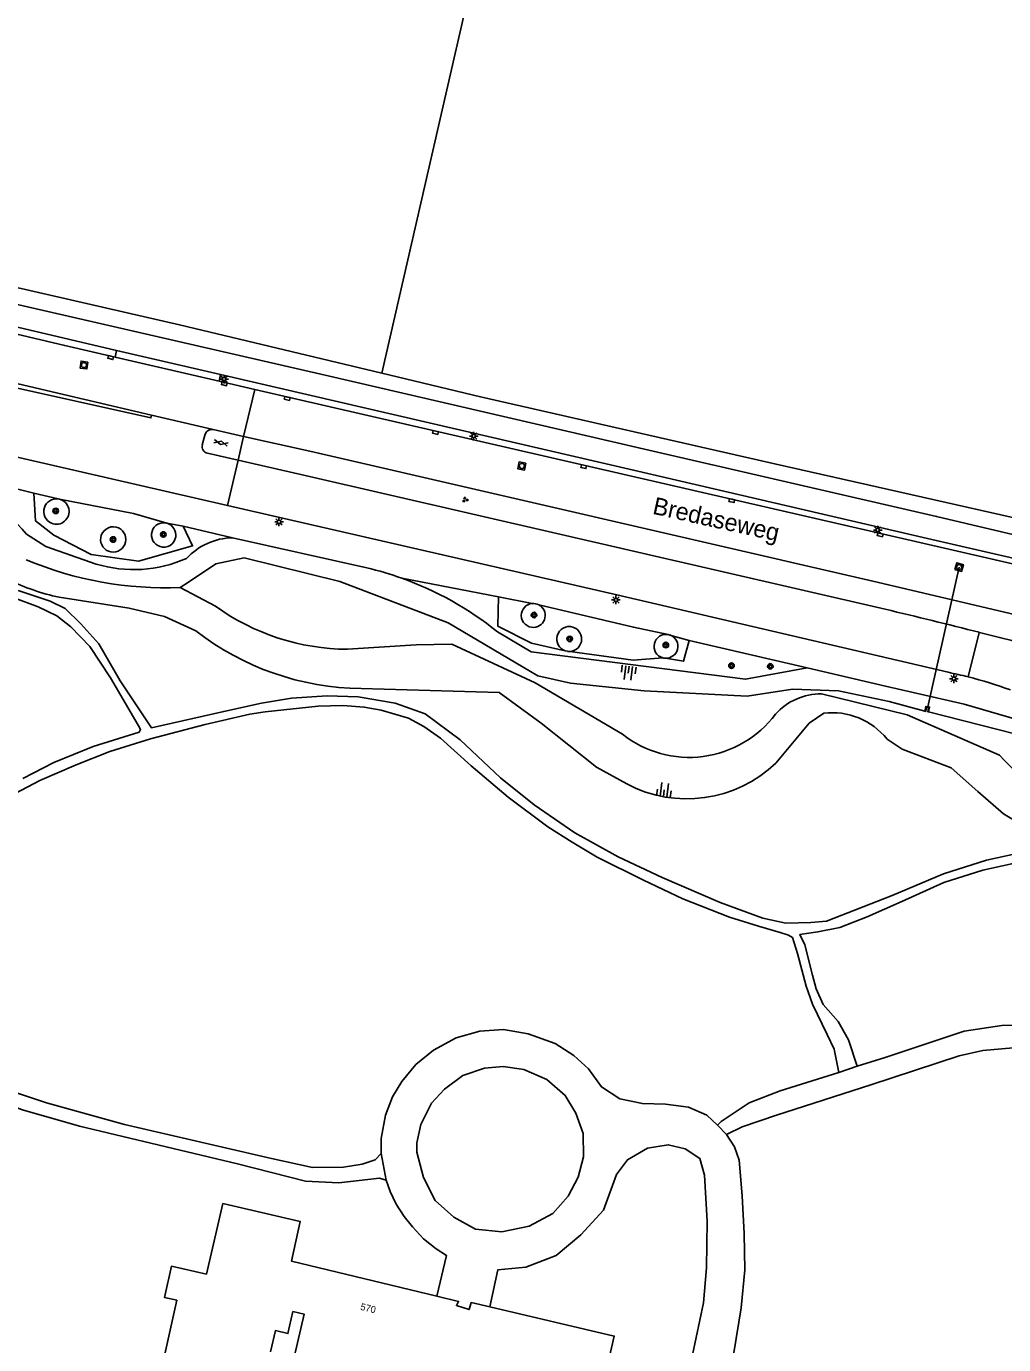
# Model space of a CAD drawing. Extents: x 124000 to 129000, y 395500 to 397503.
# Drawn here: x 128472.6 to 128613.9, y 397083.8 to 397274.5 of the extents above; entities that cross this region are included whole.
import ezdxf

# ---------------------------------------------------------------- set-up
doc = ezdxf.new("R2010")
doc.units = 0
for name, color, linetype in [('gg-afsc-lijn draadraster', 7, 'Continuous'), ('gg-anno-huisnummerreeks BGT', 7, 'Continuous'), ('gg-anno-openbare ruimte label', 7, 'Continuous'), ('gg-bbg-hoofdgebouw', 7, 'Continuous'), ('gg-bbg-onder overbouw', 7, 'Continuous'), ('gg-knt-BGT kruinlijn', 7, 'Continuous'), ('gg-knt-bovenkant onderkant talud', 7, 'Continuous'), ('gg-knt-onverhard', 7, 'Continuous'), ('gg-knt-verharding', 7, 'Continuous'), ('gg-knt-verharding nz', 7, 'Continuous'), ('gg-kwrk-duiker nz buis', 7, 'Continuous'), ('gg-kwrk-uitstroombak niveau min 01', 7, 'Continuous'), ('gt-grn-groengrens', 7, 'Continuous'), ('gt-grn-weggrens', 7, 'Continuous'), ('gt-symb-boom', 7, 'Continuous'), ('gt-symb-gesloten verharding', 7, 'Continuous'), ('gt-symb-groenvak', 7, 'Continuous'), ('gt-symb-kolk', 7, 'Continuous'), ('gt-symb-lichtmast', 7, 'Continuous'), ('gt-symb-rioolschacht', 7, 'Continuous'), ('gt-symb-talud symbool', 7, 'Continuous')]:
    doc.layers.add(name, color=color, linetype=linetype)

# ---------------------------------------------------------------- blocks, each defined once
blk = doc.blocks.new('gt0-BOOM')
at = {"layer": 'gt-symb-boom'}
for radius in [0.4, 0.2]:
    blk.add_circle((0, 0), radius, dxfattribs=at)
blk = doc.blocks.new('gt0-RS')
at = {"layer": 'gt-symb-rioolschacht'}
blk.add_lwpolyline([(-0.5, -0.5), (0.5, -0.5), (0.5, 0.5), (-0.5, 0.5)], close=True, dxfattribs=at)
blk.add_circle((0, 0), 0.375, dxfattribs=at)
blk = doc.blocks.new('gt0-KOLK')
at = {"layer": 'gt-symb-kolk'}
blk.add_lwpolyline([(0, 0), (0.38, 0), (0.38, 0.4), (-0.38, 0.4), (-0.38, 0), (0, 0)], dxfattribs=at)
blk = doc.blocks.new('gt0-GESVH1')
at = {"layer": 'gt-symb-gesloten verharding'}
for p, q in [((-0.99, -0.26), (0.01, 0.24)), ((0.01, -0.26), (-0.99, 0.24)), ((0.01, 0.24), (1.01, -0.26)), ((1.01, 0.24), (0.01, -0.26))]:
    blk.add_line(p, q, dxfattribs=at)
blk = doc.blocks.new('gt0-LMAST')
at = {"layer": 'gt-symb-lichtmast'}
for p, q in [((-0.18, 0.17), (-0.45, 0.44)), ((-0.01, 0.25), (-0.01, 0.62)), ((0.17, 0.17), (0.44, 0.44)), ((-0.26, 0), (-0.63, 0)), ((-0.18, -0.18), (-0.45, -0.45)), ((-0.01, -0.25), (-0.01, -0.63)), ((0.44, -0.45), (0.17, -0.18)), ((0.24, 0), (0.62, 0))]:
    blk.add_line(p, q, dxfattribs=at)
blk.add_circle((-0.01, 0), 0.25, dxfattribs=at)
blk = doc.blocks.new('gt0-GRVAK')
at = {"layer": 'gt-symb-groenvak'}
for p, q in [((-0.11, 0.19), (-0.23, 0.24)), ((-0.18, 0.15), (0.09, 0.15)), ((-0.09, 0.21), (-0.16, 0.32)), ((-0.05, 0.21), (-0.05, 0.39)), ((0, 0.21), (0.06, 0.32)), ((0.01, 0.19), (0.13, 0.24)), ((0.26, -0.05), (0.2, 0.06)), ((0.3, -0.05), (0.3, 0.13)), ((0.35, -0.05), (0.41, 0.06)), ((-0.25, -0.23), (-0.36, -0.18)), ((-0.32, -0.26), (-0.05, -0.26)), ((-0.23, -0.21), (-0.29, -0.09)), ((-0.18, -0.2), (-0.18, -0.02)), ((-0.14, -0.21), (-0.07, -0.09)), ((-0.12, -0.23), (0, -0.18)), ((0.24, -0.07), (0.12, -0.02)), ((0.17, -0.11), (0.44, -0.11)), ((0.37, -0.07), (0.49, -0.02))]:
    blk.add_line(p, q, dxfattribs=at)
blk = doc.blocks.new('gt0-TALUD_1')
at = {"layer": 'gt-symb-talud symbool'}
for p, q in [((-1, -1), (-1, 0)), ((-0.5, -2), (-0.5, 0)), ((0, -1), (0, 0)), ((0.5, -2), (0.5, 0)), ((1, -1), (1, 0))]:
    blk.add_line(p, q, dxfattribs=at)

msp = doc.modelspace()

# ---------------------------------------------------------------- linework, layer by layer
at = {"layer": 'gg-afsc-lijn draadraster'}
for points in [[(128477.32, 397191.92), (128487.45, 397190.32), (128492.54, 397189.14), (128497.07, 397187.07)], [(128559.42, 397164.89), (128555.02, 397167.34), (128547.03, 397173.69), (128540.95, 397178.15), (128521, 397178.71)], [(128587.9, 397175.14), (128585.78, 397173.68), (128580.97, 397167.92)], [(128613.93, 397160.56), (128610.2, 397163.79), (128606.32, 397167.21), (128599.26, 397169.95), (128597.07, 397171.39)]]:
    msp.add_lwpolyline(points, dxfattribs=at)
for centre, radius, start, end in [((128483.66, 397222.08), 30.82, 243.6083, 258.1309), ((128521.37, 397218.18), 39.47, 232.0031, 269.4629), ((128589.11, 397165), 10.21, 38.7745, 96.8233), ((128568.1, 397181.29), 18.55, 242.1067, 313.895), ((128626.98, 397181.6), 24.76, 238.2003, 268.8804)]:
    msp.add_arc(centre, radius, start, end, dxfattribs=at)
at = {"layer": 'gg-bbg-hoofdgebouw'}
msp.add_line((128501, 397104.19), (128498.63, 397093.97), dxfattribs=at)
for points in [[(128531.95, 397090.76), (128510.93, 397095.82), (128512.19, 397101.59), (128501, 397104.19)], [(128498.63, 397093.97), (128493.55, 397095.12), (128492.53, 397090.59), (128494.32, 397090.19), (128489.95, 397070.49)], [(128539.63, 397089.22), (128536.92, 397089.86), (128536.64, 397088.84), (128534.78, 397089.42), (128535.08, 397090.01), (128531.95, 397090.76)], [(128556.68, 397080.98), (128557.61, 397085), (128539.63, 397089.22)]]:
    msp.add_lwpolyline(points, dxfattribs=at)
at = {"layer": 'gg-bbg-onder overbouw'}
msp.add_lwpolyline([(128507.89, 397082.73), (128508.6, 397085.79), (128510.4, 397085.37), (128511.13, 397088.56), (128512.75, 397088.18), (128511.31, 397081.94)], dxfattribs=at)
at = {"layer": 'gg-knt-BGT kruinlijn'}
msp.add_line((128521.81, 397196.18), (128502.4, 397200.53), dxfattribs=at)
for points in [[(128482.66, 397196.72), (128475.38, 397199.28), (128472.57, 397201.05)], [(128585.5, 397181.68), (128576.61, 397180.04), (128545.61, 397184.01), (128540.7, 397186.92)], [(128687.56, 397151.82), (128660.72, 397158.32), (128641.12, 397163.98), (128632.14, 397167.93), (128619.67, 397173.12), (128608.24, 397176.45), (128596.82, 397179.05), (128585.5, 397181.68)]]:
    msp.add_lwpolyline(points, dxfattribs=at)
for centre, radius, start, end in [((128445.61, 397178.68), 35.04, 39.6808, 64.0708), ((128502.56, 397191.25), 9.27, 91.0296, 137.2867), ((128488.1, 397214.64), 18.73, 253.0995, 294.1022), ((128510.73, 397149.73), 47.75, 70.2489, 76.5835), ((128510.69, 397149.57), 47.92, 51.2309, 70.2737)]:
    msp.add_arc(centre, radius, start, end, dxfattribs=at)
at = {"layer": 'gg-knt-bovenkant onderkant talud'}
msp.add_line((128499.93, 397190.61), (128494.84, 397193.32), dxfattribs=at)
for points in [[(128602.54, 397175.43), (128597.38, 397176.83), (128590.03, 397178.38), (128583.39, 397178.6), (128576.81, 397177.62), (128561.92, 397178.36), (128551.28, 397179.5), (128546.56, 397180.52), (128533.57, 397188.19), (128517.91, 397194.17), (128504.09, 397197.6), (128499.99, 397196.75), (128496.04, 397194.08), (128494.84, 397193.32)], [(128558.79, 397172.09), (128546.17, 397179.52), (128534.09, 397185.1), (128528.94, 397185.02), (128519.02, 397184.39)], [(128587.59, 397177.96), (128599.96, 397174.89), (128613.35, 397169.06)], [(128686.85, 397149.96), (128686.83, 397150.48), (128651.01, 397159.07), (128642.17, 397161.48), (128633.63, 397165.03), (128620.67, 397170.84), (128603.07, 397175.32)]]:
    msp.add_lwpolyline(points, dxfattribs=at)
for centre, radius, start, end in [((128492.75, 397245.34), 52.07, 247.1834, 272.3038), ((128519.2, 397217.38), 32.99, 234.2517, 269.694), ((128587.6, 397168.98), 8.98, 90.0587, 137.9142), ((128568.44, 397184.34), 15.6, 231.7684, 323.2077), ((128630.65, 397183.78), 22.71, 220.3868, 260.5463)]:
    msp.add_arc(centre, radius, start, end, dxfattribs=at)
at = {"layer": 'gg-knt-onverhard'}
for points in [[(128471.37, 397192.9), (128476.03, 397191.34), (128478.17, 397190.27), (128480.47, 397188.08), (128483.04, 397185.18), (128486.15, 397179.82), (128490.65, 397173.03), (128501.13, 397175.39), (128506.59, 397176.57), (128510.93, 397177.32), (128516.07, 397177.64)], [(128472.06, 397165.68), (128476.56, 397167.98), (128482.24, 397170.31), (128488.91, 397172.39), (128489.09, 397172.76), (128488.76, 397173.4), (128484.72, 397180.26), (128481.77, 397184.78), (128479.01, 397187.63), (128477, 397189.21), (128474.26, 397190.51), (128470.64, 397191.9)], [(128516.07, 397177.64), (128520.55, 397177.52), (128525.91, 397176.61), (128530.24, 397175.05), (128535.33, 397171.3), (128541.17, 397165.78), (128546.04, 397161.87), (128551.89, 397157.8), (128558.16, 397154.34), (128564.52, 397151.34), (128572.93, 397147.73), (128579.11, 397145.47), (128582.44, 397144.73), (128586.02, 397144.86), (128588.31, 397145.05), (128597.79, 397148.74), (128605.23, 397151.91), (128611.44, 397153.89), (128617.62, 397155.2)], [(128590.07, 397123.14), (128589.43, 397126.51), (128588.39, 397128.65), (128586.28, 397133.03), (128585.38, 397135.66), (128584.13, 397140.37), (128583.4, 397142.66), (128582.82, 397143.03), (128581.6, 397143.39), (128578.45, 397144.3), (128574.26, 397145.63), (128567.52, 397148.28), (128561.82, 397150.98), (128555.13, 397154.31), (128551.52, 397156.49), (128548, 397158.69), (128542.28, 397162.97), (128536.92, 397167.5), (128532.48, 397171.51), (128530.07, 397173.19), (128527.86, 397174.42), (128523.87, 397175.57), (128521.44, 397176.01), (128518.37, 397176.24), (128514.78, 397176.13), (128507.09, 397175.31), (128504.87, 397174.99), (128498.44, 397173.51), (128490.51, 397171.44), (128484.66, 397169.6), (128479.77, 397167.67), (128474.54, 397165.41), (128470.93, 397163.51)], [(128616.63, 397153.67), (128610.94, 397152.42), (128605.3, 397150.66), (128599.21, 397147.87), (128594.2, 397145.67), (128590.22, 397144.14), (128587.07, 397143.49), (128584.45, 397143.13), (128585.15, 397141.6), (128586.28, 397137.25), (128586.83, 397135.23), (128587.84, 397132.96), (128589.98, 397130.52), (128591.51, 397127.86), (128592.76, 397124.06)]]:
    msp.add_lwpolyline(points, dxfattribs=at)
at = {"layer": 'gg-knt-verharding'}
for p, q in [((128485.4, 397226.65), (128485.62, 397227.64)), ((128485.62, 397227.64), (128500.65, 397224.16)), ((128500.44, 397223.17), (128485.4, 397226.65)), ((128500.44, 397223.17), (128500.65, 397224.16)), ((128505.6, 397221.98), (128500.44, 397223.17)), ((128499.6, 397216.17), (128504, 397215.19)), ((128498.02, 397213.98), (128498.42, 397215.5)), ((128503.22, 397211.73), (128504, 397215.19)), ((128503.22, 397211.73), (128498.78, 397212.74)), ((128592.76, 397124.06), (128590.07, 397123.14)), ((128572.52, 397115.54), (128573.86, 397114.15)), ((128523.89, 397111.41), (128524.61, 397107.55))]:
    msp.add_line(p, q, dxfattribs=at)
for points in [[(128501.67, 397205.18), (128459.06, 397214.97), (128413.33, 397225.49), (128413.3, 397225.31), (128406.94, 397226.75), (128401.32, 397228.07), (128380.32, 397232.93), (128358.86, 397237.85), (128316, 397247.76), (128293.57, 397252.91)], [(128394.51, 397252.01), (128432.44, 397243.29), (128472.74, 397233.95), (128515.79, 397224.03), (128561.35, 397213.48), (128604.22, 397203.61), (128627.3, 397198.17)], [(128403.41, 397246.56), (128431.5, 397240.07), (128472.1, 397230.78), (128485.62, 397227.64)], [(128485.4, 397226.65), (128478.11, 397228.34), (128467.48, 397230.85), (128403.18, 397245.65)], [(128448.25, 397228.1), (128471.37, 397222.77), (128490.68, 397218.28)], [(128490.68, 397218.28), (128490.59, 397217.85), (128471.27, 397222.19), (128469.51, 397222.46), (128450.68, 397223.91), (128447.46, 397224.62)], [(128500.65, 397224.16), (128560.4, 397210.32), (128602.93, 397200.42), (128623.91, 397195.6), (128630.71, 397194.19)], [(128654.03, 397190.43), (128653.17, 397190.54), (128652.29, 397190.69), (128651.3, 397190.79), (128651.32, 397190.99), (128642.56, 397191.81), (128639.15, 397192.15), (128632.62, 397192.77), (128630.47, 397193.2), (128617.53, 397196.2), (128505.6, 397221.98)], [(128684.1, 397173.63), (128659.14, 397179.38), (128618.13, 397188.8), (128595.64, 397194.09), (128513.59, 397213.04), (128504, 397215.19)], [(128596.8, 397190.18), (128512.88, 397209.55), (128503.22, 397211.73)], [(128605.9, 397181.06), (128557.99, 397192.24), (128501.67, 397205.18)], [(128679.66, 397138.05), (128667.11, 397135.23), (128651.87, 397132.26), (128642.12, 397131.05), (128632.51, 397130.17), (128618.15, 397130.02), (128613.68, 397129.93), (128608.2, 397129.14), (128596.8, 397125.33), (128592.76, 397124.06)], [(128573.86, 397114.15), (128576.11, 397115.28), (128581.09, 397116.99), (128594.74, 397121.38), (128607.48, 397125.56), (128610.91, 397126.31), (128616.43, 397126.8), (128626.76, 397126.85), (128637.51, 397127.22), (128653.06, 397129.1), (128665.62, 397131.35), (128680.66, 397135.14)], [(128523.89, 397111.41), (128523.03, 397110.5), (128521.16, 397109.86), (128518.43, 397109.43), (128513.97, 397109.42), (128508.03, 397110.71), (128486.77, 397115.64), (128475.47, 397118.74), (128466.53, 397121.73), (128454.96, 397126.66), (128441, 397133.07)], [(128436.01, 397116.99), (128436.21, 397119.95), (128437.19, 397123.53), (128439.15, 397128.28), (128440.28, 397129.53), (128441.26, 397130.08), (128442.21, 397130.3), (128458.89, 397122.59), (128465.47, 397120.07), (128472.01, 397117.72), (128480.25, 397115.36), (128503.12, 397109.92), (128512.93, 397107.44), (128517.75, 397107.18), (128523.64, 397107.87), (128524.61, 397107.55)], [(128572.52, 397115.54), (128571.01, 397116.98), (128568.33, 397118.11), (128565.01, 397118.54), (128561.69, 397118.64), (128558.42, 397119.34), (128555.75, 397121.05), (128553.87, 397123.68), (128551.78, 397125.61), (128549.05, 397127.32), (128545.15, 397128.72), (128541.61, 397129.36), (128538.18, 397129.14), (128534.76, 397128.18), (128531.44, 397126.36), (128528.92, 397124.32), (128526.89, 397121.86), (128525.55, 397119.61), (128524.53, 397116.98), (128523.89, 397113.61), (128523.89, 397111.41)], [(128529.05, 397112.96), (128529.64, 397115.64), (128531.19, 397118.7), (128533.06, 397120.73), (128535.69, 397122.71), (128538.85, 397123.79), (128541.52, 397124), (128544.52, 397123.57), (128547.84, 397122.12), (128550.52, 397119.82), (128552.07, 397117.25), (128553.09, 397114.3), (128553.14, 397110.93), (128552.39, 397107.98), (128550.95, 397105.25), (128548.7, 397102.73), (128545.32, 397100.91), (128541.36, 397100.1), (128537.56, 397100.48), (128534.4, 397102.19), (128531.72, 397104.6), (128530.01, 397107.93), (128529.05, 397111.62), (128529.05, 397112.96)], [(128590.07, 397123.14), (128581.62, 397120.47), (128577.12, 397118.76), (128573.05, 397116.03), (128572.52, 397115.54)], [(128539.63, 397089.22), (128540.77, 397094.59), (128544.8, 397094.96), (128549.2, 397096.65), (128552.76, 397099.65), (128556.04, 397103.21), (128557.92, 397108.37), (128559.51, 397110.53), (128562.41, 397112.21), (128565.41, 397112.68), (128567.85, 397112.12), (128570, 397110.71), (128570.66, 397108.28), (128571.03, 397101.62), (128570.94, 397094.87)], [(128570.94, 397094.87), (128570.5, 397089.82), (128567.88, 397077.25), (128573.32, 397076.13), (128574.91, 397082.6), (128575.94, 397089.07), (128576.5, 397094.6), (128576.41, 397099.85), (128576.13, 397105.29), (128575.66, 397110.45), (128575, 397112.41), (128573.86, 397114.15)], [(128524.61, 397107.55), (128525.2, 397105.94), (128526.05, 397104.07), (128527.23, 397102.3), (128528.41, 397100.8), (128530.01, 397099.09), (128531.84, 397097.64), (128533.34, 397096.68), (128531.95, 397090.76)]]:
    msp.add_lwpolyline(points, dxfattribs=at)
for centre, radius, start, end in [((128499.39, 397215.18), 1.02, 78.0851, 161.6871), ((128498.99, 397213.72), 1, 164.7446, 257.6821), ((128326.03, 396058.28), 1163.84, 75.85668, 76.54672), ((128326.67, 396061.02), 1161.02, 74.58159, 75.85391), ((128593.72, 397120.86), 61.41, 75.7983, 78.5657), ((128593.79, 397121.28), 60.99, 69.7497, 75.7644)]:
    msp.add_arc(centre, radius, start, end, dxfattribs=at)
at = {"layer": 'gg-knt-verharding nz'}
msp.add_line((128608.79, 397180.4), (128610.41, 397186.83), dxfattribs=at)
at = {"layer": 'gg-kwrk-duiker nz buis'}
msp.add_line((128602.95, 397176.06), (128607.49, 397196.28), dxfattribs=at)
at = {"layer": 'gg-kwrk-uitstroombak niveau min 01'}
for points in [[(128602.54, 397175.43), (128602.68, 397176.11), (128603.21, 397176.01), (128603.07, 397175.32)], [(128603.07, 397175.32), (128602.95, 397175.35), (128603.06, 397175.9), (128602.77, 397175.95), (128602.66, 397175.4), (128602.54, 397175.43)]]:
    msp.add_lwpolyline(points, dxfattribs=at)
at = {"layer": 'gt-grn-groengrens'}
for p, q in [((128542.02, 397303.04), (128523.97, 397224.33)), ((128460.93, 397210.19), (128473.67, 397206.98)), ((128477.17, 397206.14), (128473.67, 397206.98)), ((128477.37, 397206.1), (128477.17, 397206.14)), ((128495.24, 397202.18), (128492.91, 397202.61)), ((128495.24, 397202.18), (128502.4, 397200.53)), ((128540.87, 397191.96), (128526.87, 397194.67)), ((128540.87, 397191.96), (128545.74, 397191)), ((128565.63, 397186.45), (128565.41, 397186.51)), ((128565.63, 397186.45), (128568.44, 397185.67)), ((128568.44, 397185.67), (128585.5, 397181.68)), ((128550.85, 397184.09), (128550.53, 397184.16))]:
    msp.add_line(p, q, dxfattribs=at)
for points in [[(128523.97, 397224.33), (128494.7, 397231.32), (128452.02, 397241.13), (128407.53, 397251.09), (128392.55, 397254.67)], [(128746.9, 397173.55), (128735.54, 397177.43), (128728.06, 397182.86), (128708.04, 397185.99), (128698.22, 397188.29), (128682.94, 397193.52), (128657.74, 397198.84), (128638.86, 397198.75), (128626.76, 397200.86), (128581.02, 397211.16), (128538.25, 397220.92), (128523.97, 397224.33)], [(128473.67, 397206.98), (128473.88, 397202.98), (128476.55, 397200.88), (128481.94, 397198.12), (128488.81, 397197.14), (128496.61, 397199.34), (128495.24, 397202.18)], [(128492.91, 397202.61), (128488.07, 397204.03), (128477.37, 397206.1)], [(128550.53, 397184.16), (128545.65, 397185.29), (128540.76, 397187.73), (128540.87, 397191.96)], [(128546.69, 397190.82), (128560.39, 397187.57), (128565.41, 397186.51)], [(128568.44, 397185.67), (128567.62, 397182.64), (128565, 397183.09)], [(128550.85, 397184.09), (128560.35, 397182.8), (128564.61, 397183.16)], [(128565, 397183.09), (128564.8, 397183.11), (128564.61, 397183.16)]]:
    msp.add_lwpolyline(points, dxfattribs=at)
for centre, radius, start, end in [((128476.92, 397204.32), 1.84, 82.3157, 161.5967), ((128476.92, 397204.32), 1.84, 247.4333, 75.8451), ((128476.92, 397204.32), 1.84, 161.6345, 247.4201), ((128492.43, 397200.92), 1.76, 73.9697, 252.5819), ((128492.43, 397200.92), 1.76, 350.5812, 73.97), ((128485.13, 397200.28), 1.83, 160.4649, 248.3784), ((128485.13, 397200.28), 1.83, 64.7678, 160.4396), ((128485.13, 397200.28), 1.83, 248.4081, 64.7555), ((128492.43, 397200.92), 1.76, 252.6353, 350.625), ((128545.89, 397189.28), 1.73, 95.1026, 180.8797), ((128545.89, 397189.26), 1.75, 62.8008, 94.9731), ((128545.89, 397189.28), 1.73, 273.2857, 62.6564), ((128545.89, 397189.28), 1.73, 180.8077, 273.3028), ((128551.09, 397185.87), 1.8, 72.6699, 164.6819), ((128551.09, 397185.87), 1.8, 262.4393, 72.6765), ((128551.09, 397185.87), 1.8, 164.6477, 251.7313), ((128565.09, 397184.81), 1.73, 79.3287, 253.8647), ((128565.09, 397184.81), 1.73, 344.8604, 71.976), ((128565.09, 397184.81), 1.72, 266.8107, 344.8717)]:
    msp.add_arc(centre, radius, start, end, dxfattribs=at)
at = {"layer": 'gt-grn-weggrens'}
for p, q in [((128504, 397215.19), (128505.6, 397221.98)), ((128499.6, 397216.17), (128490.68, 397218.28)), ((128503.22, 397211.73), (128501.67, 397205.18))]:
    msp.add_line(p, q, dxfattribs=at)

# ---------------------------------------------------------------- block references
at = {"layer": 'gt-symb-boom'}
for p in [(128476.82, 397204.41), (128485.11, 397200.27), (128492.38, 397201), (128546, 397189.34), (128551.16, 397185.88), (128565.07, 397184.99), (128574.56, 397182.01), (128580.18, 397181.91)]:
    msp.add_blockref('gt0-BOOM', p, dxfattribs=at)
at = {"layer": 'gt-symb-gesloten verharding', "rotation": -14.95356475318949}
msp.add_blockref('gt0-GESVH1', (128500.7, 397214.27), dxfattribs=at)
at = {"layer": 'gt-symb-groenvak'}
msp.add_blockref('gt0-GRVAK', (128536.03, 397206.03), dxfattribs=at)
at = {"layer": 'gt-symb-kolk'}
for p, rotation in [((128484.81, 397226.79), 166.7114247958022), ((128501.25, 397222.98), 167.2007412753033), ((128510.34, 397220.88), 167.05981811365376), ((128531.79, 397215.95), 167.00114915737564), ((128553.23, 397211.01), 167.05014552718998), ((128574.65, 397206.09), 167.00901250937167), ((128596.12, 397201.13), 167.0090125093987)]:
    msp.add_blockref('gt0-KOLK', p, dxfattribs=dict(at, rotation=rotation))
at = {"layer": 'gt-symb-lichtmast'}
for p in [(128501.17, 397223.48), (128537.28, 397215.24), (128509.12, 397202.82), (128595.72, 397201.64), (128557.86, 397191.53), (128606.74, 397180.13)]:
    msp.add_blockref('gt0-LMAST', p, dxfattribs=at)
at = {"layer": 'gt-symb-rioolschacht'}
for p, rotation in [((128480.9, 397225.51), 172.00113961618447), ((128544.24, 397210.91), 168.957514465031), ((128607.49, 397196.28), -16.08395723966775)]:
    msp.add_blockref('gt0-RS', p, dxfattribs=dict(at, rotation=rotation))
at = {"layer": 'gt-symb-talud symbool'}
for p, xscale, yscale, rotation in [((128559.76, 397181.94), 0.9995964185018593, 0.9995964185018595, -7.0681400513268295), ((128564.72, 397163.04), 0.9995964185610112, 0.999596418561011, 172.93185994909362)]:
    msp.add_blockref('gt0-TALUD_1', p, dxfattribs=dict(at, xscale=xscale, yscale=yscale, rotation=rotation))

# ---------------------------------------------------------------- texts
at = {"layer": 'gg-anno-huisnummerreeks BGT'}
msp.add_text('570', height=1, rotation=346.5, dxfattribs=at).set_placement((128520.81, 397088.81))
at = {"layer": 'gg-anno-openbare ruimte label'}
msp.add_text('Bredaseweg', height=2.5, rotation=347.5, dxfattribs=at).set_placement((128563.03, 397204.01))

doc.saveas('drawing.dxf')
